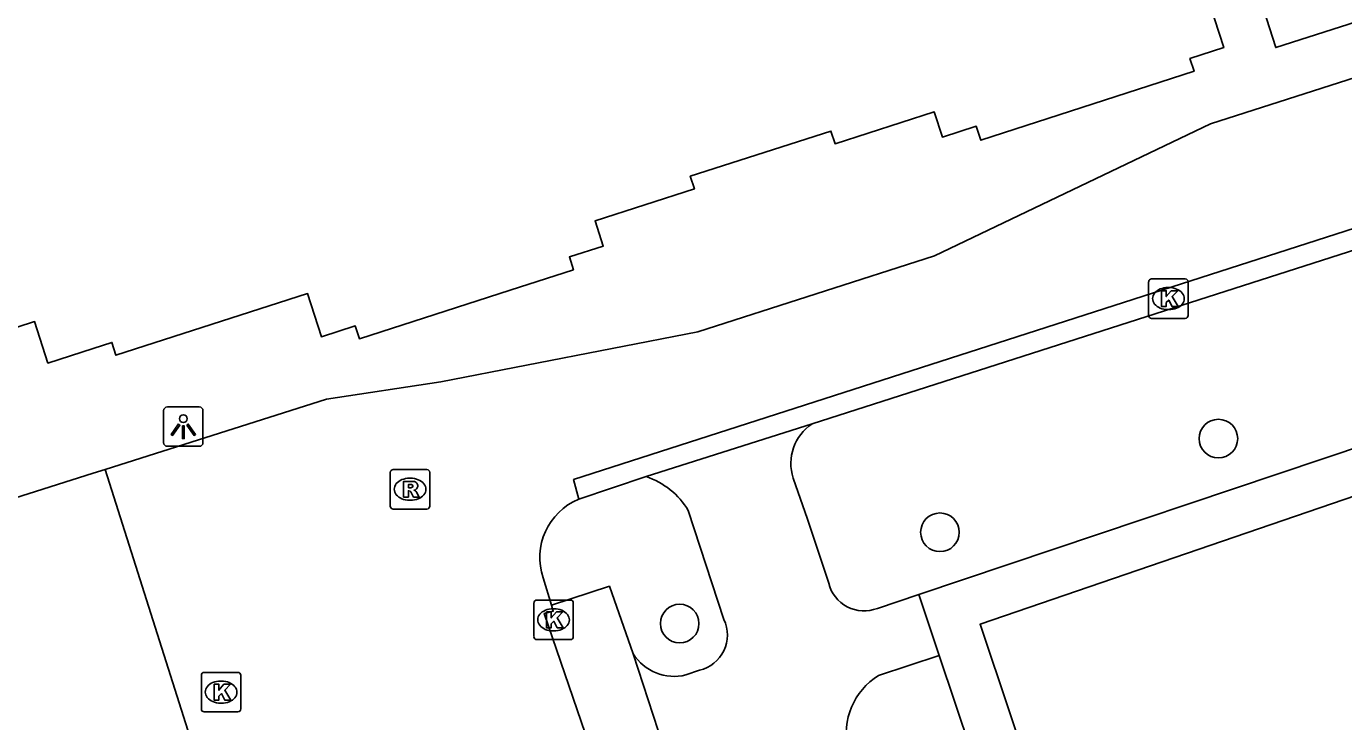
# Model space of a CAD drawing. Extents: x 159718 to 160783, y 383290 to 384030.
# Drawn here: x 159998.31 to 160031.68, y 383603.09 to 383620.69 of the extents above; entities that cross this region are included whole.
import ezdxf

# ---------------------------------------------------------------- set-up
doc = ezdxf.new("R2010")
doc.units = 0
for name, color, linetype in [('IMGEO_Boom', 7, 'Continuous'), ('IMGEO_Kolk', 7, 'Continuous'), ('IMGEO_Lichtpunt', 7, 'Continuous'), ('IMGEO_Pand', 7, 'Continuous'), ('IMGEO_Parkeervlak_open', 7, 'Continuous'), ('IMGEO_Rijbaan_lokaal_open', 7, 'Continuous'), ('IMGEO_Rioolput', 7, 'Continuous'), ('IMGEO_Voetpad_halfverhard', 7, 'Continuous'), ('IMGEO_Voetpad_open', 7, 'Continuous')]:
    doc.layers.add(name, color=color, linetype=linetype)

msp = doc.modelspace()

# ---------------------------------------------------------------- linework, layer by layer
at = {"layer": 'IMGEO_Boom'}
for centre in [(160028.503, 383610.254), (160021.45, 383607.882), (160014.857, 383605.573)]:
    msp.add_circle(centre, 0.489, dxfattribs=at)
at = {"layer": 'IMGEO_Kolk'}
for p, q in [((160026.737, 383613.372), (160026.737, 383614.224)), ((160026.812, 383614.298), (160027.664, 383614.298)), ((160027.225, 383614.078), (160027.25, 383614.078)), ((160027.738, 383614.224), (160027.738, 383613.372)), ((160027.248, 383613.518), (160027.223, 383613.518)), ((160027.664, 383613.298), (160026.812, 383613.298)), ((160011.161, 383605.241), (160011.161, 383606.093)), ((160011.236, 383606.167), (160012.088, 383606.167)), ((160012.162, 383606.093), (160012.162, 383605.241)), ((160011.649, 383605.947), (160011.674, 383605.947)), ((160011.672, 383605.387), (160011.647, 383605.387)), ((160012.088, 383605.167), (160011.236, 383605.167)), ((160002.74, 383603.411), (160002.74, 383604.263)), ((160002.815, 383604.337), (160003.667, 383604.337)), ((160003.228, 383604.117), (160003.253, 383604.117)), ((160003.741, 383604.263), (160003.741, 383603.411)), ((160003.251, 383603.557), (160003.226, 383603.557)), ((160003.667, 383603.337), (160002.815, 383603.337))]:
    msp.add_line(p, q, dxfattribs=at)
for points in [[(160026.737, 383613.372), (160026.737, 383614.224)], [(160026.812, 383614.298), (160027.664, 383614.298)], [(160027.738, 383614.224), (160027.738, 383613.372)], [(160027.058, 383613.998), (160027.181, 383613.998), (160027.181, 383613.847), (160027.311, 383613.998), (160027.475, 383613.998), (160027.329, 383613.847), (160027.482, 383613.598), (160027.33, 383613.598), (160027.245, 383613.762), (160027.181, 383613.695), (160027.181, 383613.598), (160027.058, 383613.598), (160027.058, 383613.998)], [(160027.664, 383613.298), (160026.812, 383613.298)], [(160011.161, 383605.241), (160011.161, 383606.093)], [(160011.236, 383606.167), (160012.088, 383606.167)], [(160012.162, 383606.093), (160012.162, 383605.241)], [(160011.482, 383605.867), (160011.605, 383605.867), (160011.605, 383605.716), (160011.735, 383605.867), (160011.899, 383605.867), (160011.753, 383605.716), (160011.906, 383605.467), (160011.754, 383605.467), (160011.669, 383605.631), (160011.605, 383605.564), (160011.605, 383605.467), (160011.482, 383605.467), (160011.482, 383605.867)], [(160012.088, 383605.167), (160011.236, 383605.167)], [(160002.74, 383603.411), (160002.74, 383604.263)], [(160002.815, 383604.337), (160003.667, 383604.337)], [(160003.741, 383604.263), (160003.741, 383603.411)], [(160003.061, 383604.037), (160003.184, 383604.037), (160003.184, 383603.886), (160003.314, 383604.037), (160003.478, 383604.037), (160003.332, 383603.886), (160003.485, 383603.637), (160003.333, 383603.637), (160003.248, 383603.801), (160003.184, 383603.734), (160003.184, 383603.637), (160003.061, 383603.637), (160003.061, 383604.037)], [(160003.667, 383603.337), (160002.815, 383603.337)]]:
    msp.add_lwpolyline(points, dxfattribs=at)
for centre, start, end in [((160026.814, 383614.222), 91.552, 178.448), ((160026.814, 383614.222), 91.552, 178.448), ((160027.662, 383614.222), 1.552, 88.448), ((160027.662, 383614.222), 1.552, 88.448), ((160026.814, 383613.374), 181.552, 268.448), ((160026.814, 383613.374), 181.552, 268.448), ((160027.662, 383613.374), 271.552, 358.448), ((160027.662, 383613.374), 271.552, 358.448), ((160011.238, 383606.091), 91.552, 178.448), ((160011.238, 383606.091), 91.552, 178.448), ((160012.086, 383606.091), 1.552, 88.448), ((160012.086, 383606.091), 1.552, 88.448), ((160011.238, 383605.243), 181.552, 268.448), ((160011.238, 383605.243), 181.552, 268.448), ((160012.086, 383605.243), 271.552, 358.448), ((160012.086, 383605.243), 271.552, 358.448), ((160002.817, 383604.261), 91.552, 178.448), ((160002.817, 383604.261), 91.552, 178.448), ((160003.665, 383604.261), 1.552, 88.448), ((160003.665, 383604.261), 1.552, 88.448), ((160002.817, 383603.413), 181.552, 268.448), ((160002.817, 383603.413), 181.552, 268.448), ((160003.665, 383603.413), 271.552, 358.448), ((160003.665, 383603.413), 271.552, 358.448)]:
    msp.add_arc(centre, 0.0765, start, end, dxfattribs=at)
for centre, major_axis, ratio, start_param, end_param in [((160027.224, 383613.798), (-0.387, 0.002), 0.722429, 4.712389, 7.853982), ((160027.249, 383613.798), (-0.39, 0.002), 0.717154, 1.570796, 4.712389), ((160011.648, 383605.667), (-0.387, 0.002), 0.722429, 4.712389, 7.853982), ((160011.673, 383605.667), (-0.39, 0.002), 0.717154, 1.570796, 4.712389), ((160003.227, 383603.837), (-0.387, 0.002), 0.722429, 4.712389, 7.853982), ((160003.252, 383603.837), (-0.39, 0.002), 0.717154, 1.570796, 4.712389)]:
    msp.add_ellipse(centre, major_axis=major_axis, ratio=ratio, start_param=start_param, end_param=end_param, dxfattribs=at)
at = {"layer": 'IMGEO_Lichtpunt'}
for p, q in [((160001.785, 383610.96), (160001.785, 383610.153)), ((160001.785, 383610.96), (160001.785, 383610.153)), ((160002.687, 383611.055), (160001.879, 383611.055)), ((160002.687, 383611.055), (160001.879, 383611.055)), ((160002.781, 383610.153), (160002.781, 383610.96)), ((160002.781, 383610.153), (160002.781, 383610.96)), ((160001.879, 383610.059), (160002.687, 383610.059)), ((160001.879, 383610.059), (160002.687, 383610.059))]:
    msp.add_line(p, q, dxfattribs=at)
for points in [[(160002.159, 383610.624), (160002.198, 383610.596), (160002.01, 383610.334), (160001.972, 383610.361), (160002.159, 383610.624)], [(160002.261, 383610.576), (160002.308, 383610.576), (160002.308, 383610.254), (160002.261, 383610.254), (160002.261, 383610.576)], [(160002.371, 383610.596), (160002.409, 383610.623), (160002.596, 383610.361), (160002.557, 383610.333), (160002.371, 383610.596)]]:
    msp.add_lwpolyline(points, dxfattribs=at)
msp.add_circle((160002.284, 383610.758), 0.0994, dxfattribs=at)
for centre, start, end in [((160001.879, 383610.96), 90, 180), ((160001.879, 383610.96), 90, 180), ((160002.687, 383610.96), 0, 90), ((160002.687, 383610.96), 0, 90), ((160001.879, 383610.153), 180, 270), ((160001.879, 383610.153), 180, 270), ((160002.687, 383610.153), 270, 0), ((160002.687, 383610.153), 270, 360)]:
    msp.add_arc(centre, 0.0946, start, end, dxfattribs=at)
at = {"layer": 'IMGEO_Pand'}
msp.add_lwpolyline([(160028.29, 383621.244), (160028.64, 383620.149), (160027.783, 383619.874), (160027.887, 383619.55), (160022.482, 383617.807), (160022.368, 383618.161), (160021.511, 383617.886), (160021.306, 383618.523), (160018.792, 383617.716), (160018.688, 383618.039), (160015.126, 383616.896), (160015.229, 383616.572), (160012.715, 383615.765), (160012.919, 383615.127), (160012.062, 383614.852), (160012.165, 383614.528), (160010.564, 383614.012), (160006.743, 383612.782), (160006.639, 383613.106), (160005.783, 383612.831), (160005.431, 383613.926), (160000.577, 383612.363), (160000.473, 383612.687), (160000, 383612.535), (159998.855, 383612.166), (159998.518, 383613.214), (159997.662, 383612.939)], dxfattribs=at)
at = {"layer": 'IMGEO_Parkeervlak_open'}
msp.add_lwpolyline([(160013.678, 383604.808), (160013.078, 383606.519), (160011.609, 383606.036)], dxfattribs=at)
at = {"layer": 'IMGEO_Rijbaan_lokaal_open'}
for points in [[(160000.301, 383609.475), (160005.91, 383611.254), (160008.806, 383611.689), (160015.315, 383612.96), (160021.313, 383614.883), (160028.303, 383618.217), (160040.669, 383622.185)], [(160012.3, 383608.723), (160012.169, 383609.219), (160047.617, 383620.617)], [(160018.209, 383610.625), (160045.829, 383619.481)], [(160014.007, 383609.294), (160018.209, 383610.625)], [(160004.269, 383596.969), (160000.301, 383609.475)], [(160012.3, 383608.723), (160014.007, 383609.294)], [(160011.609, 383606.036), (160011.399, 383606.727)], [(160030.817, 383549.258), (160020.915, 383578.143), (160011.426, 383605.83), (160011.654, 383605.889), (160011.609, 383606.036)]]:
    msp.add_lwpolyline(points, dxfattribs=at)
msp.add_arc((160012.918, 383607.243), 1.604, 112.654, 198.7569, dxfattribs=at)
at = {"layer": 'IMGEO_Rioolput'}
for p, q in [((160007.526, 383608.546), (160007.526, 383609.398)), ((160007.601, 383609.472), (160008.453, 383609.472)), ((160008.527, 383609.398), (160008.527, 383608.546)), ((160008.014, 383609.252), (160008.039, 383609.252)), ((160008.453, 383608.472), (160007.601, 383608.472)), ((160008.037, 383608.692), (160008.012, 383608.692))]:
    msp.add_line(p, q, dxfattribs=at)
for points in [[(160007.526, 383608.546), (160007.526, 383609.398)], [(160007.601, 383609.472), (160008.453, 383609.472)], [(160008.527, 383609.398), (160008.527, 383608.546)], [(160008.115, 383609.17), (160007.863, 383609.172), (160007.863, 383608.772)], [(160008.041, 383609.091), (160007.987, 383609.091), (160007.987, 383609.01)], [(160007.863, 383608.772), (160007.987, 383608.772), (160007.987, 383608.934), (160007.998, 383608.934)], [(160007.987, 383609.01), (160008.039, 383609.01)], [(160008.045, 383608.905), (160008.116, 383608.772), (160008.256, 383608.772), (160008.191, 383608.898)], [(160008.453, 383608.472), (160007.601, 383608.472)]]:
    msp.add_lwpolyline(points, dxfattribs=at)
for centre, radius, start, end in [((160007.603, 383609.396), 0.0765, 91.552, 178.448), ((160007.603, 383609.396), 0.0765, 91.552, 178.448), ((160008.451, 383609.396), 0.0765, 1.552, 88.448), ((160008.451, 383609.396), 0.0765, 1.552, 88.448), ((160008.047, 383608.995), 0.0964, 77.0061, 93.1865), ((160008.061, 383609.052), 0.0378, 276.6634, 79.6772), ((160008.114, 383609.06), 0.109, 350.3612, 89.416), ((160007.997, 383608.881), 0.0533, 26.0293, 88.6989), ((160008.023, 383609.199), 0.19, 274.7715, 282.9687), ((160008.112, 383609.06), 0.112, 277.5842, 350.9817), ((160008.096, 383608.845), 0.108, 29.5134, 73.7905), ((160007.603, 383608.548), 0.0765, 181.552, 268.448), ((160007.603, 383608.548), 0.0765, 181.552, 268.448), ((160008.451, 383608.548), 0.0765, 271.552, 358.448), ((160008.451, 383608.548), 0.0765, 271.552, 358.448)]:
    msp.add_arc(centre, radius, start, end, dxfattribs=at)
for centre, major_axis, ratio, start_param, end_param in [((160008.013, 383608.972), (-0.387, 0.002), 0.722429, 4.712389, 7.853982), ((160008.038, 383608.972), (-0.39, 0.002), 0.717154, 1.570796, 4.712389)]:
    msp.add_ellipse(centre, major_axis=major_axis, ratio=ratio, start_param=start_param, end_param=end_param, dxfattribs=at)
at = {"layer": 'IMGEO_Voetpad_halfverhard'}
for points in [[(160018.632, 383606.597), (160018.097, 383608.212), (160017.733, 383609.255)], [(160015.073, 383608.435), (160015.977, 383605.678)], [(160020.912, 383606.305), (160019.865, 383605.957)], [(160013.678, 383604.808), (160014.818, 383601.31)], [(160021.429, 383604.767), (160019.893, 383604.259)], [(160015.36, 383604.389), (160015.016, 383604.272)]]:
    msp.add_lwpolyline(points, dxfattribs=at)
for centre, radius, start, end in [((160018.871, 383609.627), 1.197, 123.5686, 198.1123), ((160013.38, 383607.425), 1.971, 30.8167, 71.4584), ((160019.526, 383606.813), 0.92, 193.5474, 291.5886), ((160015.152, 383605.281), 0.916, 283.1553, 25.687), ((160014.718, 383605.467), 1.232, 212.3564, 283.9817), ((160020.814, 383602.785), 1.738, 122.0131, 192.4305)]:
    msp.add_arc(centre, radius, start, end, dxfattribs=at)
at = {"layer": 'IMGEO_Voetpad_open'}
for points in [[(160040.116, 383626.558), (160040.786, 383624.585), (160040.212, 383623.433), (160029.955, 383620.149), (160029.486, 383621.628)], [(160032.498, 383571.795), (160033.137, 383569.907), (160033.321, 383569.968), (160058.188, 383578.258), (160058.023, 383578.747), (160057.299, 383580.889), (160052.041, 383596.454), (160049.698, 383603.503), (160045.956, 383614.709), (160020.912, 383606.305)], [(160033.82, 383571.668), (160022.468, 383605.556), (160045.2, 383613.334), (160056.343, 383579.213), (160033.82, 383571.668)], [(160004.269, 383596.969), (160000, 383595.601), (159997.492, 383594.798), (159995.763, 383600.158), (159994.915, 383602.785), (159993.457, 383607.304), (160000, 383609.38), (160000.301, 383609.475)], [(160021.429, 383604.767), (160020.912, 383606.305)], [(160028.34, 383575.31), (160031.004, 383576.223), (160026.667, 383589.185), (160021.429, 383604.767)]]:
    msp.add_lwpolyline(points, dxfattribs=at)

doc.saveas('drawing.dxf')
